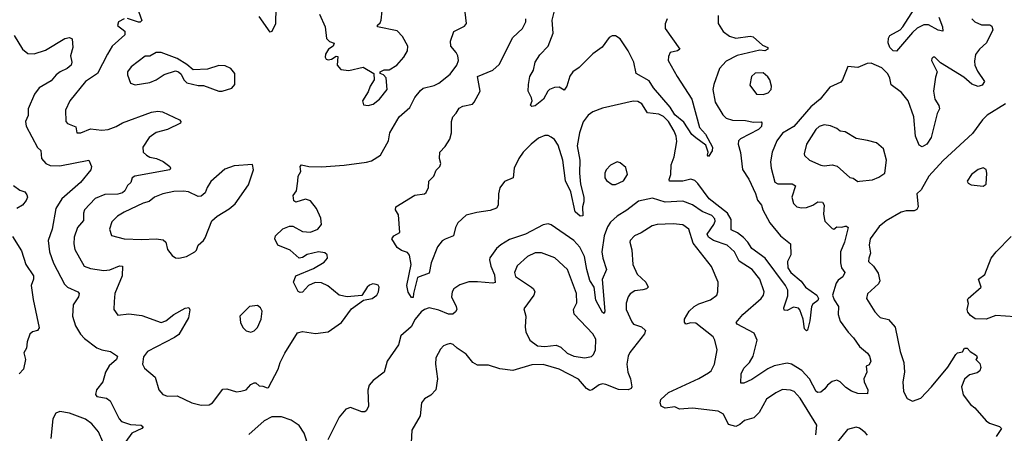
# Model space of a CAD drawing. Extents: x 1603745 to 1745082, y 385868 to 533966.
# Tile 508 of 646: x 1723374 to 1729507, y 473625 to 476199. Entities that reach past the tile are written whole.
import ezdxf

# ---------------------------------------------------------------- set-up
doc = ezdxf.new("R2010")
doc.units = 0

msp = doc.modelspace()

# ---------------------------------------------------------------- linework, layer by layer
at = {"layer": '0CON20XD'}
for points in [[(1724106.9, 476275), (1724135.6, 476194.4), (1724125.6, 476184.4), (1724115, 476184.4), (1724045, 476206.8)], [(1724505, 473800), (1724555, 473801.5), (1724576, 473814), (1724640.3, 473899.7), (1724665, 473901.4), (1724725, 473884.2), (1724752.7, 473887.3), (1724785, 473896.2), (1724815, 473930), (1724835, 473940), (1724845, 473940), (1724865, 473921.2), (1724889.3, 473919.3), (1724915, 473907.5), (1724925, 473911.2), (1724984, 474025), (1724996, 474065), (1725025, 474123.3), (1725105, 474251.2), (1725135, 474258), (1725216.9, 474246.9), (1725295, 474256.7), (1725379.2, 474315), (1725441.2, 474398.8), (1725516.4, 474453.6), (1725570, 474465), (1725599.4, 474485), (1725610, 474505), (1725613.1, 474535), (1725606.6, 474546.6), (1725595, 474551.9), (1725574.4, 474555.6), (1725552.6, 474547.4), (1725538, 474535), (1725506.2, 474483.8), (1725415, 474474), (1725365, 474485.8), (1725293.4, 474543.4), (1725255, 474561.5), (1725215, 474562.7), (1725174, 474546), (1725135, 474503.8), (1725121.7, 474501.7), (1725108.3, 474508.3), (1725080, 474565), (1725093.8, 474605), (1725205, 474650.5), (1725270.8, 474689.2), (1725291.1, 474715), (1725289.4, 474735), (1725275, 474748.2), (1725235, 474753.8), (1725165, 474737.8), (1725135, 474719.2), (1725115, 474715.8), (1725058, 474765), (1724982.5, 474795), (1724962.5, 474835), (1724967.5, 474855), (1725012.7, 474897.3), (1725055, 474913.3), (1725075, 474913.3), (1725135, 474880), (1725185, 474877.3), (1725232, 474895), (1725254.2, 474925), (1725249.5, 474965), (1725222.7, 475025), (1725185, 475072.5), (1725155, 475082.9), (1725095, 475063.8), (1725082, 475072), (1725077.5, 475105), (1725098, 475135), (1725106.1, 475193.9), (1725109.2, 475225), (1725126.2, 475255), (1725121.2, 475285), (1725130, 475295), (1725175, 475285.4), (1725255, 475282.9), (1725395, 475293.1), (1725535, 475312.5), (1725565, 475321.4), (1725621.2, 475355), (1725672, 475445), (1725680.6, 475495), (1725738.9, 475595), (1725805, 475652), (1725835.5, 475715), (1725871.2, 475758.8), (1725888.1, 475771.9), (1725955, 475789.5), (1725985, 475804.4), (1726055, 475860), (1726096.8, 475915), (1726106.6, 475945), (1726103.4, 475975), (1726093.9, 475995), (1726060, 476035), (1726057.5, 476065), (1726078, 476125), (1726145, 476158.8), (1726157.5, 476175), (1726149.2, 476245)], [(1724968.9, 476275), (1724966.7, 476173.3), (1724944, 476126), (1724935, 476122), (1724865, 476219.2)], [(1725242.4, 476232.4), (1725278, 476155), (1725285, 476082.5), (1725303.8, 476063.8), (1725333.3, 476053.3), (1725326.2, 476035), (1725298.8, 476015), (1725280, 475985), (1725276.7, 475965), (1725283, 475953), (1725295, 475948.8), (1725317, 475953), (1725345, 475972.5), (1725355, 475970), (1725352, 475915), (1725375, 475888.6), (1725425, 475882.5), (1725513.9, 475903.9), (1725580, 475865), (1725582.5, 475825), (1725557.5, 475785), (1725545, 475750), (1725509.2, 475695), (1725515, 475668.8), (1725545, 475664.2)], [(1725545, 475664.2), (1725575, 475674.3), (1725615, 475703.5), (1725663.1, 475765), (1725656.4, 475836.4), (1725640, 475855), (1725620, 475865), (1725620, 475875), (1725643.6, 475886.4), (1725675, 475886.2), (1725724.2, 475915.8), (1725768, 475965), (1725790, 476005), (1725791.9, 476035), (1725758, 476095), (1725725, 476128.8), (1725603.3, 476155), (1725603.8, 476165), (1725620.5, 476179.5), (1725626.7, 476195), (1725631.2, 476255)], [(1727407.5, 476205), (1727394.2, 476174.2), (1727394.2, 476145), (1727486.7, 476015), (1727472.5, 476005), (1727426.1, 475993.9), (1727415, 475970), (1727414.2, 475944.2), (1727470, 475845), (1727560.5, 475705), (1727608, 475528), (1727646.9, 475486.9), (1727690, 475405), (1727687, 475383), (1727665, 475347.5), (1727657.5, 475355), (1727662.5, 475375), (1727647.5, 475417.5), (1727585, 475463.8), (1727561.8, 475485), (1727510.5, 475560.5), (1727455, 475606.1), (1727425.4, 475655.4), (1727323.1, 475775), (1727295, 475817.9), (1727213.9, 475863.9), (1727199.6, 475935), (1727165.1, 476005.1), (1727115, 476080), (1727085, 476098), (1727065, 476098.6), (1727045, 476088.6), (1727001.7, 476028.3), (1726945, 475985.6), (1726858.3, 475901.7), (1726820, 475875), (1726802, 475848), (1726782, 475785), (1726765, 475760), (1726735, 475778.8), (1726705, 475776.7), (1726675, 475763.8), (1726664.2, 475755), (1726636, 475705), (1726585, 475663.8), (1726565, 475658.8), (1726556.4, 475666.4), (1726566.2, 475695), (1726562.3, 475712.3), (1726541.2, 475755), (1726543.3, 475796.7), (1726551.1, 475845), (1726574.4, 475885), (1726585.3, 475935), (1726615, 475980), (1726665.6, 476034.4), (1726696.8, 476115), (1726690.5, 476195), (1726704.4, 476245)], [(1727724.4, 476225), (1727725.6, 476175), (1727756.1, 476126.1), (1727795, 476096), (1727834.2, 476084.2), (1727925, 476095.6), (1727942.5, 476092.5), (1728001.4, 476041.4), (1728033.3, 476025), (1728033.3, 476015), (1728015, 476006), (1727985, 476008.6), (1727843.7, 475976.3), (1727775, 475940.7), (1727734, 475895), (1727697.7, 475795)], [(1729100.3, 476215), (1729123.1, 476155), (1729125, 476127.5), (1729095, 476134.6), (1729035, 476166.9), (1729005, 476166.1), (1728965, 476145.3), (1728935, 476118.7), (1728835, 476003.1), (1728815, 476005.5), (1728795, 476025.6), (1728784.8, 476055), (1728786.8, 476085), (1728795, 476100), (1728858.5, 476135), (1728876, 476155), (1728945.2, 476264.8)], [(1724025, 476204.5), (1723989.4, 476185), (1723983.8, 476163.8), (1724028.3, 476128.3), (1724030, 476105), (1723950, 476035), (1723920.4, 475985), (1723859.6, 475865), (1723785.2, 475814.8), (1723685.8, 475695), (1723660, 475635), (1723660.8, 475565), (1723672.7, 475552.7), (1723723, 475533), (1723730, 475495), (1723755, 475494.5), (1723815, 475520.5), (1723885, 475512.1), (1723925, 475515.5), (1723976, 475534), (1724015, 475556.4), (1724196.2, 475623.8), (1724235, 475630), (1724263.3, 475625), (1724370, 475575), (1724378.8, 475565), (1724376, 475555), (1724295.2, 475514.8), (1724225, 475497.2), (1724180.4, 475465), (1724140.9, 475405), (1724143.3, 475375), (1724163.3, 475356.7), (1724185, 475343.5), (1724226, 475336), (1724267.4, 475317.4), (1724310, 475285), (1724314, 475275), (1724308.8, 475265), (1724091.2, 475225), (1724074.4, 475215), (1724065.6, 475185), (1724045, 475167.5), (1724028.2, 475135), (1724015, 475122.5), (1723985, 475112.9), (1723905, 475111.1), (1723845, 475085.5), (1723778.8, 475015), (1723770.9, 474995), (1723771.1, 474948.9), (1723735, 474905.8), (1723713.8, 474845), (1723711.5, 474805), (1723718.6, 474768.6), (1723776, 474665), (1723815, 474650.9), (1723897.5, 474637.5), (1723935, 474642.1), (1723995, 474668.1), (1724015.5, 474665.5), (1724012.9, 474605), (1723966.9, 474495), (1723962.9, 474445), (1723960, 474395), (1723985, 474361.2), (1724055, 474369.4), (1724135, 474358.5), (1724254.5, 474314.5), (1724285, 474325.6), (1724335, 474364.5), (1724405, 474404), (1724427.7, 474407.7), (1724433.8, 474393.8), (1724426.6, 474343.4), (1724365, 474240), (1724338.8, 474221.2), (1724169.5, 474135), (1724145, 474102), (1724139.2, 474055), (1724150.8, 474030.8), (1724218.1, 473975), (1724241.9, 473895), (1724265, 473866.9), (1724295, 473857.3), (1724355, 473857.9), (1724446.2, 473815), (1724505, 473800)], [(1727697.7, 475795), (1727691.2, 475765), (1727706.2, 475685), (1727755, 475606.9), (1727775, 475586.4), (1727815, 475574.6), (1727895, 475571.4), (1727945, 475561.3), (1727992.7, 475562.7), (1727997.9, 475557.9), (1727994.5, 475535), (1727975.5, 475515), (1727863.1, 475456.9), (1727850.8, 475445), (1727849.2, 475425), (1727863.3, 475373.3), (1727877, 475267), (1727915, 475207.1), (1727956.8, 475116.8), (1727969, 475075), (1727995.8, 475045.8), (1728003.1, 475015), (1728046.5, 474935), (1728112.5, 474855), (1728175, 474804.2), (1728178.5, 474735), (1728156.2, 474695), (1728158.7, 474655), (1728177.5, 474625), (1728242.8, 474572.8), (1728268.1, 474535), (1728338.9, 474485), (1728349.7, 474465), (1728345, 474452.1), (1728315, 474429.6), (1728306.6, 474415), (1728296.7, 474325), (1728282.3, 474267.7), (1728275, 474262.5), (1728263.6, 474275), (1728254.7, 474334.7), (1728233.9, 474393.9), (1728225, 474404.4), (1728195, 474410), (1728155, 474390), (1728135, 474392), (1728133.3, 474405), (1728158.9, 474481.1), (1728158.8, 474515), (1728144.1, 474545), (1728018.4, 474715), (1727934.5, 474774.5), (1727909.7, 474815), (1727883.4, 474843.4), (1727845, 474873.1), (1727805, 474890.6), (1727805.3, 474954.8), (1727782.2, 474995), (1727668.6, 475085), (1727599.2, 475179.2), (1727578.8, 475198.8), (1727555, 475206.5), (1727505, 475193.9), (1727422, 475195), (1727418.9, 475205), (1727429.1, 475235), (1727432.3, 475295), (1727450, 475345), (1727468.1, 475441.9), (1727464.1, 475475), (1727451.6, 475505), (1727415, 475565.4), (1727385, 475596.9), (1727355, 475611.1), (1727285, 475618.5), (1727250, 475675), (1727225, 475689.6), (1727195, 475692.9), (1727005, 475648.1), (1726944.7, 475625.3), (1726915, 475604.4), (1726885, 475562.9), (1726861.2, 475495), (1726846.2, 475415), (1726863.2, 475325), (1726861.2, 475245), (1726868.4, 475175), (1726888.4, 475095), (1726888.8, 475065), (1726880, 475035), (1726881.2, 474978.8), (1726865, 474976), (1726835, 475004.4), (1726807.1, 475127.1), (1726773.4, 475196.6), (1726758.1, 475325), (1726728.2, 475418.2), (1726705, 475452.5), (1726685, 475468.5), (1726665, 475478.9), (1726645, 475478.5), (1726605, 475461.2), (1726559.5, 475425), (1726510.8, 475375), (1726482.3, 475335), (1726453.8, 475275), (1726447.5, 475215), (1726395, 475191.5), (1726365, 475152.9), (1726356.1, 475115), (1726354.3, 475045), (1726345, 475026.2), (1726305, 475011.5), (1726220.7, 474999.3), (1726155, 474982.5), (1726104.3, 474935), (1726088.6, 474905), (1726076.8, 474853.2), (1726023.8, 474833.8), (1726005, 474822.5), (1725977.1, 474785), (1725938, 474685), (1725925, 474621.2), (1725852, 474595), (1725826.2, 474495), (1725825, 474470), (1725815, 474470), (1725793, 474503), (1725786.2, 474545), (1725811.8, 474675), (1725803.2, 474733.2), (1725790.6, 474750.6), (1725753, 474763), (1725725, 474781.2), (1725693.3, 474835), (1725705, 474853.3), (1725742.5, 474875), (1725733.3, 474985), (1725716, 475015), (1725716.2, 475035), (1725835, 475107.1), (1725895, 475115.8), (1725905.4, 475124.6), (1725920, 475155), (1725922.9, 475195), (1725954, 475225), (1725967.7, 475262.3), (1725991.2, 475285), (1725996.7, 475305), (1725990, 475335), (1725991.2, 475375), (1726025, 475409.2), (1726052.5, 475455), (1726063.6, 475495), (1726063.1, 475565), (1726071.9, 475595), (1726093.6, 475616.4), (1726111.7, 475648.3), (1726135, 475660), (1726195, 475674), (1726205, 475686.7), (1726241.8, 475755), (1726225.8, 475845), (1726321.2, 475885), (1726360.5, 475919.5), (1726445, 476088.1), (1726505.3, 476144.7), (1726526.2, 476185), (1726526.4, 476205)], [(1729305, 476203.8), (1729324.6, 476184.6), (1729365, 476166.2), (1729417.7, 476167.7), (1729429.6, 476159.6), (1729436.2, 476135), (1729395.4, 476055), (1729352.5, 476015), (1729327.7, 475982.3), (1729321.7, 475941.7), (1729323.9, 475915), (1729339.4, 475879.4), (1729383.8, 475815), (1729369.3, 475790.7), (1729345, 475783.8), (1729305, 475798.5), (1729255, 475841.1), (1729109.5, 475929.5), (1729075, 475966.7), (1729065, 475966.7), (1729055, 475957.5), (1729054.2, 475944.2), (1729090, 475875), (1729078.8, 475841.2), (1729066.7, 475755), (1729075.5, 475705), (1729098.6, 475665), (1729102.9, 475645), (1729090, 475615), (1729052.3, 475465), (1729025, 475423.5), (1728995, 475408.1), (1728977.3, 475417.3), (1728954.4, 475474.4), (1728944.7, 475595), (1728907.5, 475695), (1728866.7, 475745), (1728803.4, 475793.4), (1728794.5, 475835), (1728781.1, 475861.1)], [(1723340.3, 476100.3), (1723391.2, 476015), (1723425, 475988), (1723465, 475985.6), (1723535, 476009.5), (1723655, 476082.5), (1723685, 476087.1), (1723700.5, 476080.5), (1723705.8, 476025.8), (1723690.6, 475975), (1723699.4, 475935), (1723695, 475916.7), (1723670.8, 475895), (1723626, 475874), (1723601.5, 475855)], [(1724635, 475753.8), (1724695, 475773.8), (1724713.8, 475795), (1724714.3, 475865), (1724688.8, 475895), (1724655, 475911.9), (1724615, 475913.1), (1724545, 475891.9), (1724455, 475886.2), (1724415, 475920), (1724355, 475957.5), (1724255, 475995.6), (1724225, 475994.3), (1724185, 475971.9), (1724155, 475971.4), (1724068.1, 475905), (1724045.7, 475875), (1724045.7, 475855), (1724063.8, 475805), (1724093.3, 475793.3), (1724185, 475807.1), (1724225, 475824.4), (1724275, 475857.8), (1724345, 475880), (1724363.6, 475873.6), (1724379.3, 475859.3), (1724396.7, 475825), (1724416, 475806), (1724485, 475790), (1724518.7, 475788.7), (1724615, 475754), (1724635, 475753.8)], [(1728781.1, 475861.1), (1728745, 475900), (1728677.7, 475927.7), (1728652.7, 475927.3), (1728595, 475900.8), (1728531.7, 475908.3), (1728500, 475825), (1728489.3, 475810.7), (1728420.3, 475779.7), (1728360, 475705), (1728302.7, 475657.3), (1728196.4, 475535), (1728125, 475493.6), (1728089.6, 475445), (1728060.4, 475375), (1728050.8, 475315), (1728054.6, 475275), (1728078.8, 475188.8), (1728097.5, 475177.5), (1728185, 475177.7), (1728205.7, 475165.7), (1728184.5, 475094.5), (1728194, 475055), (1728214.5, 475034.5), (1728245, 475027.8), (1728275, 475030.4), (1728315, 475044.6), (1728346.7, 475065), (1728375, 475064.2), (1728385.6, 475045), (1728381.7, 474988.3), (1728389.2, 474945), (1728435, 474900), (1728445, 474896.2), (1728465, 474910), (1728495, 474907.5), (1728515, 474914.2), (1728525, 474913.8), (1728533.8, 474905), (1728511.6, 474815), (1728486.2, 474755), (1728486.4, 474685), (1728493.9, 474653.9), (1728513.1, 474625), (1728501.1, 474598.9), (1728472.8, 474577.2), (1728460.4, 474559.6), (1728436.7, 474485), (1728447.5, 474455), (1728474.4, 474415), (1728473.3, 474365), (1728485, 474322.9), (1728534.4, 474255), (1728568.8, 474218.8), (1728604.4, 474165), (1728655, 474123.1), (1728667.5, 474105), (1728675.6, 474075), (1728665, 474052.2), (1728646, 474044), (1728650, 474005), (1728632.2, 473965), (1728634.4, 473945), (1728656.7, 473895), (1728655, 473871.2), (1728595, 473872.9), (1728555, 473887.4), (1728519.3, 473909.3), (1728485, 473946.4), (1728464.5, 473955.5), (1728435, 473948.5), (1728405.6, 473925), (1728388.4, 473901.6), (1728365, 473881.4), (1728345, 473880), (1728335, 473885.5), (1728293.4, 473963.4), (1728246, 474016), (1728181.4, 474055), (1728155, 474061.2), (1728074.1, 474045.9), (1728035, 474026.9), (1727935, 473959.2), (1727885, 473937.1), (1727866.4, 473936.4), (1727867.8, 473995), (1727885, 474030), (1727920, 474065), (1727941.9, 474105), (1727967.1, 474205), (1727948.2, 474248.2), (1727842.5, 474305), (1727836.2, 474315), (1727878.5, 474365), (1727992.9, 474465), (1728007.1, 474485), (1728010.6, 474505), (1727984.5, 474585), (1727936.7, 474645), (1727855, 474697.3), (1727826.9, 474755), (1727780, 474795), (1727695, 474824), (1727664.7, 474845), (1727656.8, 474865), (1727698.8, 474925), (1727706.8, 474945), (1727705, 474960), (1727685, 474980.4), (1727625.6, 475005.6), (1727565, 475046.1), (1727505, 475069.4), (1727395, 475063.6), (1727315, 475088.2), (1727229.3, 475070.7), (1727156.9, 475013.1), (1727095, 474976.9), (1727055, 474940), (1727035, 474910.8), (1727015.2, 474854.8), (1727001.1, 474755), (1727005.9, 474715), (1727029.4, 474645), (1727002.4, 474582.4), (1727018.5, 474385), (1727015, 474370.8), (1727005, 474378), (1726963.9, 474453.9), (1726952, 474535), (1726925, 474577.1), (1726906.1, 474645), (1726893.2, 474725), (1726863.8, 474783.8), (1726826.2, 474825), (1726685, 474922.5), (1726665, 474929.2), (1726635, 474922.5), (1726525, 474863.8), (1726425, 474830.5), (1726371.2, 474798.8), (1726344.3, 474775), (1726303.6, 474716.4), (1726301.4, 474705), (1726308.9, 474665), (1726332.3, 474612.3), (1726335, 474563.8), (1726321.4, 474558.6), (1726225, 474568.7), (1726172.4, 474567.6), (1726115, 474550), (1726078, 474525), (1726068.1, 474505), (1726064.4, 474475), (1726094, 474414), (1726096.1, 474395), (1726089.6, 474380.4), (1726072.6, 474367.4), (1726045, 474365.8), (1725985, 474390.6), (1725925, 474406.2), (1725895, 474396.2), (1725875, 474380.5), (1725837.1, 474335), (1725812.5, 474287.5), (1725748, 474232), (1725732.9, 474175), (1725662.7, 474075), (1725643.6, 474006.4), (1725575.4, 473954.6), (1725551.4, 473925), (1725543, 473893), (1725547, 473793), (1725533.3, 473765), (1725525, 473758.8), (1725505, 473759.2), (1725435, 473786), (1725405, 473776), (1725363.6, 473726.4), (1725293.3, 473585)], [(1723601.5, 475855), (1723570.9, 475819.1), (1723495.4, 475775), (1723467.1, 475735), (1723427.3, 475645), (1723427.8, 475602.2), (1723411.1, 475565), (1723415, 475536.7), (1723485, 475404.2), (1723506.7, 475385), (1723509.4, 475335), (1723536.2, 475305), (1723565, 475292.2), (1723625, 475289.2), (1723804.1, 475324.1), (1723822, 475285), (1723817.1, 475265), (1723752.3, 475185), (1723636.5, 475085), (1723598.8, 475025), (1723575.6, 474895), (1723551.8, 474825), (1723559.1, 474755), (1723585.6, 474684.4), (1723652.7, 474552.7), (1723671.5, 474535), (1723735.9, 474505.9), (1723744.4, 474495), (1723740.9, 474475), (1723708.2, 474425), (1723703.8, 474355), (1723722.9, 474295), (1723753.1, 474243.1), (1723777.5, 474215), (1723855, 474156.9), (1723885, 474144.6), (1723940, 474135), (1723983.8, 474105), (1723978, 474085), (1723932.5, 474045), (1723908, 474005), (1723892, 473945), (1723853.3, 473895), (1723846.4, 473866.4), (1723855, 473854), (1723915, 473844.2), (1723937, 473827), (1723993.5, 473715), (1724009.2, 473699.2), (1724065, 473680), (1724130, 473675), (1724142.5, 473665), (1724135.7, 473654.3), (1724073.2, 473626.8), (1724036, 473575)], [(1728005, 475734.2), (1728036.4, 475743.6), (1728054.3, 475765), (1728056.7, 475785), (1728046.9, 475825), (1728035, 475844), (1728005, 475867.5), (1727955, 475865.7), (1727932.9, 475845), (1727921.2, 475791.2), (1727963.8, 475735), (1728005, 475734.2)], [(1729515, 475675.6), (1729400.8, 475605), (1729370.8, 475575), (1729310, 475490), (1729126.2, 475323.8), (1729036.7, 475225), (1728989.7, 475140.3), (1728962.5, 475115), (1728970, 475035), (1728961.7, 475018.3), (1728945, 475010), (1728895, 475009.1), (1728865, 475001.3), (1728772.3, 474947.7), (1728728.7, 474911.3), (1728671.2, 474835), (1728665.5, 474795), (1728674.2, 474745.8), (1728662.5, 474715), (1728661.8, 474695), (1728691.4, 474665), (1728721.1, 474621.1), (1728732.2, 474575), (1728724.2, 474555), (1728655, 474494), (1728647.8, 474465), (1728701.1, 474381.1), (1728725, 474354.2), (1728735, 474346), (1728785, 474334), (1728826.4, 474285), (1728857.5, 474135), (1728881.1, 474065), (1728886.4, 474005), (1728874.4, 473945), (1728880, 473885), (1728901.7, 473841.7), (1728935, 473826), (1728986.4, 473843.6), (1729054.5, 473915), (1729155, 474037.5), (1729205, 474116), (1729215, 474126.2), (1729247.5, 474132.5), (1729260, 474155), (1729276, 474156), (1729294, 474134), (1729335, 474110), (1729337.5, 474095), (1729330, 474085), (1729355, 474060), (1729361.2, 474035), (1729353.8, 474015), (1729338.3, 474001.7), (1729290.5, 473989.5), (1729258.3, 473961.7), (1729240.5, 473915), (1729250.6, 473865), (1729296, 473805), (1729323.6, 473783.6), (1729395, 473703.1), (1729415, 473687.5), (1729478, 473668), (1729489.2, 473655), (1729455.5, 473604.5)], [(1728595, 475192), (1728605, 475194), (1728687, 475203), (1728725, 475219.2), (1728762, 475245), (1728774.4, 475325), (1728754.3, 475395), (1728711.7, 475431.7), (1728655, 475448.2), (1728585, 475459.4), (1728515, 475501.4), (1728485, 475505.7), (1728465, 475521.9), (1728425, 475537.8), (1728385, 475545.4), (1728355, 475533.5), (1728333.5, 475515), (1728274.5, 475425), (1728260, 475365), (1728263.2, 475353.2), (1728294.6, 475324.6), (1728365, 475294.5), (1728385, 475290), (1728435, 475295.4), (1728466.7, 475286.7), (1728545, 475218), (1728565, 475213.8), (1728595, 475192)], [(1727085, 475173.1), (1727135, 475196.2), (1727160, 475235), (1727148.9, 475278.9), (1727115, 475307.5), (1727095, 475314.3), (1727055, 475294.4), (1727026.9, 475265), (1727020, 475245), (1727020, 475215), (1727029.1, 475199.1), (1727063.7, 475173.7), (1727085, 475173.1)], [(1724365, 474714.4), (1724413.7, 474726.3), (1724465, 474754.2), (1724475.6, 474765), (1724485.6, 474795), (1724520, 474825), (1724529.3, 474840.7), (1724572.1, 474947.9), (1724603.6, 474976.4), (1724678.9, 475021.1), (1724717.4, 475052.6), (1724799.1, 475170.9), (1724830, 475265), (1724825, 475296.9), (1724710.2, 475289.8), (1724651.2, 475268.8), (1724565, 475192.5), (1724541.5, 475155), (1724528.9, 475121.1), (1724505, 475100.6), (1724485, 475097.8), (1724425, 475126.9), (1724395, 475132.4), (1724335, 475129.1), (1724266.7, 475115), (1724215, 475094.6), (1724181.7, 475068.3), (1724143.5, 475056.5), (1724025, 475001.5), (1723983.9, 474976.1), (1723948.7, 474941.3), (1723934.4, 474895), (1723946.7, 474856.7), (1724025, 474835.6), (1724135, 474831.1), (1724225, 474835.6), (1724268.3, 474828.3), (1724284.2, 474815), (1724295, 474770), (1724325, 474731.2), (1724345, 474717.5), (1724365, 474714.4)], [(1729375, 475163.3), (1729393.9, 475176.1), (1729399.2, 475245), (1729395, 475266.7), (1729375, 475278), (1729345, 475267.5), (1729302, 475235), (1729276.7, 475195), (1729282.3, 475182.3), (1729301.7, 475171.7), (1729375, 475163.3)], [(1723335, 475168), (1723375, 475138.6), (1723406.8, 475126.8), (1723419.4, 475109.4), (1723422, 475095), (1723415, 475073.3), (1723391.2, 475045), (1723356.6, 475023.4)], [(1728333.8, 473616.2), (1728338.9, 473675), (1728235, 473844.4), (1728198.1, 473885), (1728175, 473893.8), (1728125, 473898.5), (1728083.5, 473876.5), (1728025, 473837.5), (1727981.2, 473755), (1727947.8, 473722.2), (1727888.8, 473705), (1727860.6, 473679.4), (1727835, 473668.6), (1727789.7, 473679.7), (1727757.8, 473745), (1727725, 473763.8), (1727565, 473781.8), (1727485, 473775.7), (1727455, 473790), (1727395, 473782.5), (1727370, 473795), (1727363.8, 473815), (1727368.8, 473835), (1727415, 473879.2), (1727603.8, 473966.2), (1727665, 474001.1), (1727681.4, 474015), (1727702.7, 474055), (1727719.5, 474145), (1727704.5, 474205), (1727693.6, 474225), (1727585, 474311.1), (1727555, 474312.5), (1727523.3, 474305), (1727515.9, 474315.9), (1727514.4, 474335.6), (1727544.6, 474385.4), (1727575, 474414.4), (1727605, 474430.6), (1727677.5, 474455), (1727716.7, 474485), (1727723.8, 474505), (1727724.2, 474565), (1727683.1, 474663.1), (1727569, 474809), (1727541.9, 474895), (1727505, 474921.5), (1727445, 474929.5), (1727345, 474923.8), (1727313.6, 474916.4), (1727245, 474873.3), (1727204.2, 474855), (1727177.5, 474825), (1727174, 474815), (1727186.4, 474766.4), (1727193.8, 474675), (1727220.8, 474615), (1727275.4, 474565), (1727288.6, 474535), (1727278.8, 474525), (1727255, 474517.8), (1727205, 474512.5), (1727176, 474494), (1727163.3, 474475), (1727152.2, 474435), (1727151.4, 474395), (1727188.2, 474318.2), (1727196.7, 474305), (1727247.4, 474287.4), (1727272.5, 474265), (1727266.9, 474245), (1727175, 474127.5), (1727163.6, 474105), (1727155.5, 474055), (1727161.8, 474005), (1727178.6, 473965), (1727187.5, 473915), (1727182.5, 473905), (1727163.9, 473896.1), (1727105, 473897.1), (1727025, 473929.5), (1727005, 473932.1), (1726983.8, 473926.2), (1726940, 473895), (1726925, 473892.4), (1726905.4, 473905), (1726855, 473962), (1726733.7, 474023.7), (1726635, 474052.5), (1726565, 474052.2), (1726445, 474016.4), (1726365, 474027.5), (1726295, 474048.6), (1726225, 474049.4), (1726196.4, 474066.4), (1726155, 474117.5), (1726098.8, 474155), (1726075, 474178.8), (1726055, 474183.8), (1726035, 474178), (1726015, 474168.8), (1725995, 474148.8), (1725966, 474095), (1725964.1, 474055.9), (1725977.1, 473965), (1725965.8, 473895), (1725935, 473862), (1725895, 473840), (1725876.7, 473815), (1725868, 473735), (1725817.5, 473645), (1725812.2, 473565)], [(1723329.6, 474849.6), (1723385, 474760), (1723413.1, 474675), (1723460, 474605), (1723460, 474585), (1723446, 474545), (1723457.5, 474457.5), (1723495, 474282.5), (1723485, 474266), (1723454.1, 474255.9), (1723438.3, 474241.7), (1723421.2, 474195), (1723416.2, 474155), (1723400, 474125), (1723411.2, 474085), (1723398.8, 474025), (1723370, 473995)], [(1729575, 474350.5), (1729455, 474358.5), (1729395, 474335.7), (1729325, 474337.5), (1729297.4, 474357.4), (1729280, 474380), (1729275.6, 474395), (1729280, 474415), (1729283.6, 474433.6), (1729277.5, 474455), (1729282.5, 474465), (1729363.3, 474535), (1729346.7, 474585), (1729385.8, 474614.2), (1729424.7, 474715.3), (1729455.6, 474755), (1729550.2, 474849.8)], [(1726895, 474095.8), (1726935, 474102.5), (1726948, 474115), (1726960, 474145), (1726962, 474212), (1726944.4, 474245), (1726827.3, 474367.3), (1726824.5, 474395), (1726843.7, 474436.3), (1726842.9, 474495), (1726787.1, 474645), (1726708.1, 474718.1), (1726625, 474747.9), (1726585, 474748.5), (1726536.9, 474725), (1726473, 474667), (1726455.4, 474625), (1726461.8, 474601.8), (1726562.5, 474535), (1726574.5, 474524.5), (1726582.9, 474505), (1726577.5, 474485), (1726515, 474400), (1726527.5, 474355), (1726522.5, 474285), (1726527, 474257), (1726552, 474205), (1726599.7, 474169.7), (1726645, 474165.7), (1726715, 474172.9), (1726745, 474160.8), (1726785, 474124.2), (1726825, 474105.8), (1726895, 474095.8)], [(1724815, 474254.6), (1724835, 474263.6), (1724856.2, 474283.8), (1724879.1, 474335), (1724884.4, 474385), (1724874.2, 474405), (1724855, 474420.8), (1724806.5, 474413.5), (1724745.5, 474354.5), (1724750, 474315), (1724765, 474284.2), (1724785, 474263.3), (1724815, 474254.6)], [(1723892.4, 473572.4), (1723866.2, 473635), (1723823.8, 473683.8), (1723785, 473714.2), (1723685, 473750.8), (1723625, 473760.7), (1723599.5, 473750.5), (1723581.3, 473715), (1723567.3, 473592.7)], [(1725175, 473537.5), (1725146.8, 473626.8), (1725115, 473673.8), (1725065, 473708), (1725005, 473728), (1724945, 473728.8), (1724897, 473703), (1724802.1, 473617.9)], [(1728654.5, 473614.5), (1728640.7, 473630.7), (1728605, 473657.5), (1728585, 473664.3), (1728530.2, 473649.8), (1728467.6, 473572.4)]]:
    msp.add_lwpolyline(points, dxfattribs=at)

doc.saveas('drawing.dxf')
